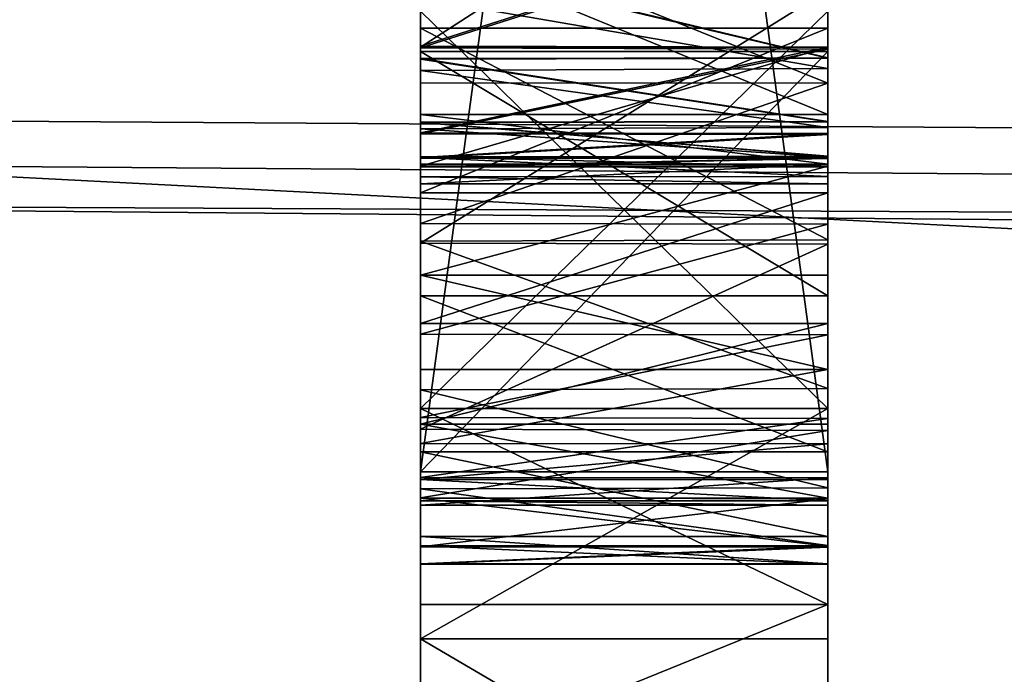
# Model space of a CAD drawing. Header units: millimetres. Extents: x -143 to 143, y -35 to 35.
# Tile 275 of 533: x 114.103 to 114.587, y -14.52 to -14.198. Entities that reach past the tile are written whole.
import ezdxf

# ---------------------------------------------------------------- set-up
doc = ezdxf.new("R2010")
doc.units = ezdxf.units.MM
doc.header["$LTSCALE"] = 65.185185
for name, color, linetype in [('1137', 7, 'CONTINUOUS'), ('1301', 7, 'CONTINUOUS'), ('1323', 7, 'CONTINUOUS'), ('526', 7, 'CONTINUOUS'), ('732', 7, 'CONTINUOUS'), ('737', 7, 'CONTINUOUS'), ('738', 7, 'CONTINUOUS'), ('739', 7, 'CONTINUOUS'), ('740', 7, 'CONTINUOUS'), ('743', 7, 'CONTINUOUS'), ('744', 7, 'CONTINUOUS'), ('745', 7, 'CONTINUOUS'), ('746', 7, 'CONTINUOUS'), ('750', 7, 'CONTINUOUS'), ('752', 7, 'CONTINUOUS'), ('753', 7, 'CONTINUOUS'), ('754', 7, 'CONTINUOUS'), ('759', 7, 'CONTINUOUS'), ('760', 7, 'CONTINUOUS'), ('761', 7, 'CONTINUOUS'), ('763', 7, 'CONTINUOUS'), ('764', 7, 'CONTINUOUS'), ('765', 7, 'CONTINUOUS'), ('766', 7, 'CONTINUOUS'), ('767', 7, 'CONTINUOUS'), ('768', 7, 'CONTINUOUS'), ('772', 7, 'CONTINUOUS'), ('776', 7, 'CONTINUOUS'), ('786', 7, 'CONTINUOUS'), ('787', 7, 'CONTINUOUS'), ('789', 7, 'CONTINUOUS'), ('849', 7, 'CONTINUOUS')]:
    doc.layers.add(name, color=color, linetype=linetype)

msp = doc.modelspace()

# ---------------------------------------------------------------- linework, layer by layer
at = {"layer": '1137', "linetype": 'CONTINUOUS'}
for points in [[(139.95, -14.41902, 11.59059), (93.65, -14.11279, 11.96157), (139.95, -13.08147, 13.08147), (139.95, -14.41902, 11.59059)], [(93.65, -15.97219, 9.33483), (93.65, -14.11279, 11.96157), (140.45, -14.52351, 11.45939), (93.65, -15.97219, 9.33483)], [(140.45, -14.52351, 11.45939), (93.65, -14.11279, 11.96157), (140.20009, -14.47142, 11.5251), (140.45, -14.52351, 11.45939)], [(140.20009, -14.47142, 11.5251), (93.65, -14.11279, 11.96157), (139.95, -14.41902, 11.59059), (140.20009, -14.47142, 11.5251)]]:
    msp.add_3dface(points, dxfattribs=at)
at = {"layer": '1301', "linetype": 'CONTINUOUS'}
for points in [[(93.65, -15.61999, -13.27652), (93.65, -13.08439, -15.78127), (140.45, -13.20218, -15.68287), (93.65, -15.61999, -13.27652)], [(140.45, -15.72071, -13.15709), (93.65, -15.61999, -13.27652), (140.45, -13.20218, -15.68287), (140.45, -15.72071, -13.15709)]]:
    msp.add_3dface(points, dxfattribs=at)
at = {"layer": '1323', "linetype": 'CONTINUOUS'}
for points in [[(140.45, -15.6449, 13.24716), (140.45, -13.1119, 15.75843), (93.65, -13.2127, 15.67401), (140.45, -15.6449, 13.24716)], [(93.65, -15.72777, 13.14866), (140.45, -15.6449, 13.24716), (93.65, -13.2127, 15.67401), (93.65, -15.72777, 13.14866)]]:
    msp.add_3dface(points, dxfattribs=at)
at = {"layer": '526', "linetype": 'CONTINUOUS'}
for points in [[(114.3, -14.19394, -2.06943), (114.3, -12.93986, -2.67809), (114.3, -14.42039, -1.72682), (114.3, -14.19394, -2.06943)], [(114.3, -12.93986, -2.67809), (114.3, -12.93986, -1.72682), (114.3, -14.42039, -1.72682), (114.3, -12.93986, -2.67809)], [(114.3, -14.42039, -1.49755), (114.3, -12.93986, -1.49755), (114.3, -14.42039, -1.09836), (114.3, -14.42039, -1.49755)], [(114.3, -12.93986, -1.49755), (114.3, -12.93986, -1.09836), (114.3, -14.42039, -1.09836), (114.3, -12.93986, -1.49755)], [(114.3, -14.93724, -8.62792), (114.3, -13.21205, -11.09073), (114.3, -14.85777, -2.81926), (114.3, -14.93724, -8.62792)], [(114.3, -14.85777, -2.81926), (114.3, -13.21205, -11.09073), (114.3, -14.71319, -2.88284), (114.3, -14.85777, -2.81926)], [(114.3, -14.71319, -2.88284), (114.3, -13.21205, -11.09073), (114.3, -14.61732, -2.90098), (114.3, -14.71319, -2.88284)], [(114.3, -14.61732, -2.90098), (114.3, -13.21205, -11.09073), (114.3, -14.50254, -2.9074), (114.3, -14.61732, -2.90098)], [(114.3, -14.50254, -2.9074), (114.3, -13.21205, -11.09073), (114.3, -14.38928, -3.28111), (114.3, -14.50254, -2.9074)], [(114.3, -14.38928, -3.28111), (114.3, -13.21205, -11.09073), (114.3, -14.19394, -3.28111), (114.3, -14.38928, -3.28111)], [(114.3, -14.93971, 8.62365), (114.3, -13.4663, 7.15691), (114.3, -13.21509, 11.08711), (114.3, -14.93971, 8.62365)], [(114.3, -13.56686, 6.868), (114.3, -13.4663, 7.15691), (114.3, -14.93971, 8.62365), (114.3, -13.56686, 6.868)], [(114.3, -13.57536, 6.56216), (114.3, -13.56686, 6.868), (114.3, -14.93971, 8.62365), (114.3, -13.57536, 6.56216)], [(114.3, -13.57536, 6.56216), (114.3, -14.93971, 8.62365), (114.3, -13.925, 3.19333), (114.3, -13.57536, 6.56216)], [(114.3, -13.925, 3.19333), (114.3, -14.93971, 8.62365), (114.3, -14.0825, 3.174), (114.3, -13.925, 3.19333)], [(114.3, -14.0825, 3.174), (114.3, -14.93971, 8.62365), (114.3, -14.21175, 3.10299), (114.3, -14.0825, 3.174)], [(114.3, -14.21126, 0.98897), (114.3, -14.16898, 0.4319), (114.3, -14.14675, 1.04882), (114.3, -14.21126, 0.98897)], [(114.3, -14.2121, -0.10864), (114.3, -14.16938, -0.66521), (114.3, -14.1476, -0.04924), (114.3, -14.2121, -0.10864)], [(114.3, -14.22919, 1.78571), (114.3, -14.18319, 1.30014), (114.3, -14.14864, 1.70994), (114.3, -14.22919, 1.78571)], [(114.3, -14.24482, 2.2109), (114.3, -14.16268, 2.02691), (114.3, -14.22316, 2.79803), (114.3, -14.24482, 2.2109)], [(114.3, -14.22316, 2.79803), (114.3, -14.16268, 2.02691), (114.3, -14.18764, 2.86186), (114.3, -14.22316, 2.79803)], [(114.3, -14.21729, 0.52527), (114.3, -14.16898, 0.4319), (114.3, -14.21126, 0.98897), (114.3, -14.21729, 0.52527)], [(114.3, -14.21756, -0.57097), (114.3, -14.16938, -0.66521), (114.3, -14.2121, -0.10864), (114.3, -14.21756, -0.57097)], [(114.3, -14.30797, 1.22639), (114.3, -14.18319, 1.30014), (114.3, -14.29841, 1.8716), (114.3, -14.30797, 1.22639)], [(114.3, -14.29841, 1.8716), (114.3, -14.18319, 1.30014), (114.3, -14.22919, 1.78571), (114.3, -14.29841, 1.8716)], [(114.3, -14.38928, -2.06943), (114.3, -14.19394, -2.06943), (114.3, -14.42039, -1.72682), (114.3, -14.38928, -2.06943)], [(114.3, -14.20243, 0.18117), (114.3, -14.30698, 0.31512), (114.3, -14.2833, 0.13207), (114.3, -14.20243, 0.18117)], [(114.3, -14.25387, 0.90102), (114.3, -14.21729, 0.52527), (114.3, -14.21126, 0.98897), (114.3, -14.25387, 0.90102)], [(114.3, -14.21175, 3.10299), (114.3, -14.93971, 8.62365), (114.3, -14.27015, 3.04339), (114.3, -14.21175, 3.10299)], [(114.3, -14.25434, -0.19551), (114.3, -14.21756, -0.57097), (114.3, -14.2121, -0.10864), (114.3, -14.25434, -0.19551)], [(114.3, -14.21376, -0.87755), (114.3, -14.33397, -0.71817), (114.3, -14.42039, -0.87755), (114.3, -14.21376, -0.87755)], [(114.3, -14.24858, 0.61374), (114.3, -14.21729, 0.52527), (114.3, -14.25387, 0.90102), (114.3, -14.24858, 0.61374)], [(114.3, -14.24877, -0.48124), (114.3, -14.21756, -0.57097), (114.3, -14.25434, -0.19551), (114.3, -14.24877, -0.48124)], [(114.3, -14.25176, 2.71555), (114.3, -14.24482, 2.2109), (114.3, -14.22316, 2.79803), (114.3, -14.25176, 2.71555)], [(114.3, -14.26916, 2.33223), (114.3, -14.24482, 2.2109), (114.3, -14.26598, 2.64944), (114.3, -14.26916, 2.33223)], [(114.3, -14.26598, 2.64944), (114.3, -14.24482, 2.2109), (114.3, -14.25176, 2.71555), (114.3, -14.26598, 2.64944)], [(114.3, -14.26551, 0.69741), (114.3, -14.24858, 0.61374), (114.3, -14.25387, 0.90102), (114.3, -14.26551, 0.69741)], [(114.3, -14.26551, -0.39684), (114.3, -14.24877, -0.48124), (114.3, -14.25434, -0.19551), (114.3, -14.26551, -0.39684)], [(114.3, -14.26599, 0.84286), (114.3, -14.26551, 0.69741), (114.3, -14.25387, 0.90102), (114.3, -14.26599, 0.84286)], [(114.3, -14.2662, -0.25263), (114.3, -14.26551, -0.39684), (114.3, -14.25434, -0.19551), (114.3, -14.2662, -0.25263)], [(114.3, -14.27042, -0.31989), (114.3, -14.26551, -0.39684), (114.3, -14.2662, -0.25263), (114.3, -14.27042, -0.31989)], [(114.3, -14.27042, 0.77466), (114.3, -14.26551, 0.69741), (114.3, -14.26599, 0.84286), (114.3, -14.27042, 0.77466)], [(114.3, -14.27542, 2.57395), (114.3, -14.26916, 2.33223), (114.3, -14.26598, 2.64944), (114.3, -14.27542, 2.57395)], [(114.3, -14.27885, 2.48845), (114.3, -14.26916, 2.33223), (114.3, -14.27542, 2.57395), (114.3, -14.27885, 2.48845)], [(114.3, -14.27015, 3.04339), (114.3, -14.93971, 8.62365), (114.3, -14.32374, 2.96315), (114.3, -14.27015, 3.04339)], [(114.3, -14.2833, 0.13207), (114.3, -14.30698, 0.31512), (114.3, -14.34748, 0.07691), (114.3, -14.2833, 0.13207)], [(114.3, -14.35278, 1.96811), (114.3, -14.30797, 1.22639), (114.3, -14.29841, 1.8716), (114.3, -14.35278, 1.96811)], [(114.3, -14.30698, 0.31512), (114.3, -14.38008, 0.43202), (114.3, -14.34748, 0.07691), (114.3, -14.30698, 0.31512)], [(114.3, -14.39948, 1.10417), (114.3, -14.30797, 1.22639), (114.3, -14.39375, 2.07778), (114.3, -14.39948, 1.10417)], [(114.3, -14.39375, 2.07778), (114.3, -14.30797, 1.22639), (114.3, -14.35278, 1.96811), (114.3, -14.39375, 2.07778)], [(114.3, -14.32374, 2.96315), (114.3, -14.93971, 8.62365), (114.3, -14.37009, 2.85914), (114.3, -14.32374, 2.96315)], [(114.3, -14.33397, -0.71817), (114.3, -14.4105, -0.57286), (114.3, -14.42039, -0.87755), (114.3, -14.33397, -0.71817)], [(114.3, -14.34748, 0.07691), (114.3, -14.38008, 0.43202), (114.3, -14.39701, 0.01127), (114.3, -14.34748, 0.07691)], [(114.3, -14.37009, 2.85914), (114.3, -14.93971, 8.62365), (114.3, -14.40655, 2.72901), (114.3, -14.37009, 2.85914)], [(114.3, -14.38008, 0.43202), (114.3, -14.42882, 0.54327), (114.3, -14.39701, 0.01127), (114.3, -14.38008, 0.43202)], [(114.3, -14.38928, -2.67809), (114.3, -14.38928, -2.06943), (114.3, -14.42039, -1.72682), (114.3, -14.38928, -2.67809)], [(114.3, -14.48553, -2.67809), (114.3, -14.38928, -2.67809), (114.3, -14.42039, -1.72682), (114.3, -14.48553, -2.67809)], [(114.3, -14.38928, -2.9074), (114.3, -14.50254, -2.9074), (114.3, -14.38928, -3.28111), (114.3, -14.38928, -2.9074)], [(114.3, -14.42316, 2.214), (114.3, -14.39948, 1.10417), (114.3, -14.39375, 2.07778), (114.3, -14.42316, 2.214)], [(114.3, -14.39701, 0.01127), (114.3, -14.42882, 0.54327), (114.3, -14.43328, -0.06758), (114.3, -14.39701, 0.01127)], [(114.3, -14.43322, 1.01914), (114.3, -14.39948, 1.10417), (114.3, -14.42316, 2.214), (114.3, -14.43322, 1.01914)], [(114.3, -14.40655, 2.72901), (114.3, -14.93971, 8.62365), (114.3, -14.4242, 2.62368), (114.3, -14.40655, 2.72901)], [(114.3, -14.4105, -0.57286), (114.3, -14.45224, -0.43311), (114.3, -14.42039, -0.87755), (114.3, -14.4105, -0.57286)], [(114.3, -14.48553, -2.67809), (114.3, -14.42039, -1.72682), (114.3, -14.46569, -0.28872), (114.3, -14.48553, -2.67809)], [(114.3, -14.42039, -1.72682), (114.3, -14.42039, -1.49755), (114.3, -14.45224, -0.43311), (114.3, -14.42039, -1.72682)], [(114.3, -14.45224, -0.43311), (114.3, -14.42039, -1.49755), (114.3, -14.42039, -1.09836), (114.3, -14.45224, -0.43311)], [(114.3, -14.46569, -0.28872), (114.3, -14.42039, -1.72682), (114.3, -14.45224, -0.43311), (114.3, -14.46569, -0.28872)], [(114.3, -14.42039, -0.87755), (114.3, -14.45224, -0.43311), (114.3, -14.42039, -1.09836), (114.3, -14.42039, -0.87755)], [(114.3, -14.43671, 2.38358), (114.3, -14.43322, 1.01914), (114.3, -14.42316, 2.214), (114.3, -14.43671, 2.38358)], [(114.3, -14.4242, 2.62368), (114.3, -14.93971, 8.62365), (114.3, -14.4347, 2.50555), (114.3, -14.4242, 2.62368)], [(114.3, -14.42882, 0.54327), (114.3, -14.45679, 0.65844), (114.3, -14.43328, -0.06758), (114.3, -14.42882, 0.54327)], [(114.3, -14.45725, 0.90885), (114.3, -14.43322, 1.01914), (114.3, -14.43671, 2.38358), (114.3, -14.45725, 0.90885)], [(114.3, -14.43328, -0.06758), (114.3, -14.45679, 0.65844), (114.3, -14.45695, -0.16532), (114.3, -14.43328, -0.06758)], [(114.3, -14.4347, 2.50555), (114.3, -14.93971, 8.62365), (114.3, -14.43671, 2.38358), (114.3, -14.4347, 2.50555)], [(114.3, -14.93971, 8.62365), (114.3, -14.45725, 0.90885), (114.3, -14.43671, 2.38358), (114.3, -14.93971, 8.62365)], [(114.3, -14.45679, 0.65844), (114.3, -14.46573, 0.78209), (114.3, -14.45695, -0.16532), (114.3, -14.45679, 0.65844)], [(114.3, -14.45695, -0.16532), (114.3, -14.46573, 0.78209), (114.3, -14.46569, -0.28872), (114.3, -14.45695, -0.16532)], [(114.3, -14.45725, 0.90885), (114.3, -14.93971, 8.62365), (114.3, -14.46573, 0.78209), (114.3, -14.45725, 0.90885)], [(114.3, -14.46573, 0.78209), (114.3, -14.48553, -2.67809), (114.3, -14.46569, -0.28872), (114.3, -14.46573, 0.78209)], [(114.3, -14.93971, 8.62365), (114.3, -14.48553, -2.67809), (114.3, -14.46573, 0.78209), (114.3, -14.93971, 8.62365)], [(114.3, -14.48553, -2.67809), (114.3, -14.93971, 8.62365), (114.3, -14.56689, -2.67517), (114.3, -14.48553, -2.67809)]]:
    msp.add_3dface(points, dxfattribs=at)
at = {"layer": '732', "linetype": 'CONTINUOUS'}
for points in [[(114.3, -13.21205, -11.09073), (114.3, -14.93724, -8.62792), (113.8, -14.5163, -10.21467), (114.3, -13.21205, -11.09073)], [(114.3, -13.21205, -11.09073), (113.8, -14.5163, -10.21467), (114.05131, -13.38855, -11.26723), (114.3, -13.21205, -11.09073)], [(114.3, -14.93971, 8.62365), (114.3, -13.21509, 11.08711), (113.8, -15.37195, 8.875), (114.3, -14.93971, 8.62365)], [(114.3, -13.21509, 11.08711), (113.8, -13.59736, 11.4094), (113.8, -15.37195, 8.875), (114.3, -13.21509, 11.08711)], [(114.3, -14.93724, -8.62792), (113.8, -15.35416, -8.90574), (113.8, -14.5163, -10.21467), (114.3, -14.93724, -8.62792)]]:
    msp.add_3dface(points, dxfattribs=at)
at = {"layer": '737', "linetype": 'CONTINUOUS'}
for points in [[(114.3, -14.38928, -3.28111), (114.3, -14.19394, -3.28111), (114.5, -14.19394, -3.28117), (114.3, -14.38928, -3.28111)], [(114.3, -14.38928, -3.28111), (114.5, -14.19394, -3.28117), (114.5, -14.38928, -3.28105), (114.3, -14.38928, -3.28111)]]:
    msp.add_3dface(points, dxfattribs=at)
at = {"layer": '738', "linetype": 'CONTINUOUS'}
for points in [[(114.3, -14.38928, -2.9074), (114.3, -14.38928, -3.28111), (114.5, -14.38928, -2.9074), (114.3, -14.38928, -2.9074)], [(114.3, -14.38928, -3.28111), (114.5, -14.38928, -3.28105), (114.5, -14.38928, -2.9074), (114.3, -14.38928, -3.28111)]]:
    msp.add_3dface(points, dxfattribs=at)
at = {"layer": '739', "linetype": 'CONTINUOUS'}
for points in [[(114.3, -14.50254, -2.9074), (114.3, -14.38928, -2.9074), (114.5, -14.38928, -2.9074), (114.3, -14.50254, -2.9074)], [(114.3, -14.50254, -2.9074), (114.5, -14.38928, -2.9074), (114.5, -14.50254, -2.9074), (114.3, -14.50254, -2.9074)]]:
    msp.add_3dface(points, dxfattribs=at)
at = {"layer": '740', "linetype": 'CONTINUOUS'}
for points in [[(114.3, -14.61732, -2.90098), (114.3, -14.50254, -2.9074), (114.5, -14.61999, -2.90065), (114.3, -14.61732, -2.90098)], [(114.3, -14.50254, -2.9074), (114.5, -14.50254, -2.9074), (114.5, -14.61999, -2.90065), (114.3, -14.50254, -2.9074)]]:
    msp.add_3dface(points, dxfattribs=at)
at = {"layer": '743', "linetype": 'CONTINUOUS'}
for points in [[(114.3, -14.48553, -2.67809), (114.3, -14.56689, -2.67517), (114.5, -14.48553, -2.67809), (114.3, -14.48553, -2.67809)], [(114.5, -14.48553, -2.67809), (114.3, -14.56689, -2.67517), (114.5, -14.56688, -2.67517), (114.5, -14.48553, -2.67809)]]:
    msp.add_3dface(points, dxfattribs=at)
at = {"layer": '744', "linetype": 'CONTINUOUS'}
for points in [[(114.3, -14.38928, -2.67809), (114.3, -14.48553, -2.67809), (114.5, -14.48553, -2.67809), (114.3, -14.38928, -2.67809)], [(114.3, -14.38928, -2.67809), (114.5, -14.48553, -2.67809), (114.5, -14.38928, -2.67809), (114.3, -14.38928, -2.67809)]]:
    msp.add_3dface(points, dxfattribs=at)
at = {"layer": '745', "linetype": 'CONTINUOUS'}
for points in [[(114.3, -14.38928, -2.06943), (114.3, -14.38928, -2.67809), (114.5, -14.38928, -2.06943), (114.3, -14.38928, -2.06943)], [(114.3, -14.38928, -2.67809), (114.5, -14.38928, -2.67809), (114.5, -14.38928, -2.06943), (114.3, -14.38928, -2.67809)]]:
    msp.add_3dface(points, dxfattribs=at)
at = {"layer": '746', "linetype": 'CONTINUOUS'}
for points in [[(114.3, -14.19394, -2.06943), (114.3, -14.38928, -2.06943), (114.5, -14.38928, -2.06943), (114.3, -14.19394, -2.06943)], [(114.3, -14.19394, -2.06943), (114.5, -14.38928, -2.06943), (114.5, -14.19394, -2.06943), (114.3, -14.19394, -2.06943)]]:
    msp.add_3dface(points, dxfattribs=at)
at = {"layer": '750', "linetype": 'CONTINUOUS'}
for points in [[(114.5, -14.19394, -3.28117), (114.5, -14.19394, -2.9074), (114.5, -14.38928, -2.06943), (114.5, -14.19394, -3.28117)], [(114.5, -14.38928, -2.06943), (114.5, -14.19394, -2.9074), (114.5, -14.19394, -2.67809), (114.5, -14.38928, -2.06943)], [(114.5, -14.38928, -3.28105), (114.5, -14.19394, -3.28117), (114.5, -14.38928, -2.9074), (114.5, -14.38928, -3.28105)], [(114.5, -14.38928, -2.9074), (114.5, -14.19394, -3.28117), (114.5, -14.38928, -2.67809), (114.5, -14.38928, -2.9074)], [(114.5, -14.38928, -2.67809), (114.5, -14.19394, -3.28117), (114.5, -14.38928, -2.06943), (114.5, -14.38928, -2.67809)], [(114.5, -14.19394, -2.06943), (114.5, -14.38928, -2.06943), (114.5, -14.19394, -2.67809), (114.5, -14.19394, -2.06943)], [(114.5, -14.50254, -2.9074), (114.5, -14.38928, -2.9074), (114.5, -14.48553, -2.67809), (114.5, -14.50254, -2.9074)], [(114.5, -14.48553, -2.67809), (114.5, -14.38928, -2.9074), (114.5, -14.38928, -2.67809), (114.5, -14.48553, -2.67809)], [(114.5, -14.50254, -2.9074), (114.5, -14.48553, -2.67809), (114.5, -14.56688, -2.67517), (114.5, -14.50254, -2.9074)], [(114.5, -14.61999, -2.90065), (114.5, -14.50254, -2.9074), (114.5, -14.56688, -2.67517), (114.5, -14.61999, -2.90065)]]:
    msp.add_3dface(points, dxfattribs=at)
at = {"layer": '752', "linetype": 'CONTINUOUS'}
for points in [[(114.5, -14.42039, -1.49755), (114.5, -14.42039, -1.72682), (114.5, -12.93986, -1.72682), (114.5, -14.42039, -1.49755)], [(114.5, -12.93986, -1.49755), (114.5, -14.42039, -1.49755), (114.5, -12.93986, -1.72682), (114.5, -12.93986, -1.49755)]]:
    msp.add_3dface(points, dxfattribs=at)
at = {"layer": '753', "linetype": 'CONTINUOUS'}
for points in [[(114.5, -14.21376, -0.87755), (114.5, -14.42039, -1.09836), (114.5, -12.93986, -0.8691), (114.5, -14.21376, -0.87755)], [(114.5, -12.93986, -0.8691), (114.5, -14.42039, -1.09836), (114.5, -12.93986, -1.09836), (114.5, -12.93986, -0.8691)], [(114.5, -14.00991, -0.8691), (114.5, -14.21376, -0.87755), (114.5, -12.93986, -0.8691), (114.5, -14.00991, -0.8691)], [(114.5, -14.34748, 0.07691), (114.5, -14.39701, 0.01127), (114.5, -12.93986, 0.22929), (114.5, -14.34748, 0.07691)], [(114.5, -12.93986, 0.22929), (114.5, -14.39701, 0.01127), (114.5, -13.925), (114.5, -12.93986, 0.22929)], [(114.5, -14.28331, 0.13207), (114.5, -14.34748, 0.07691), (114.5, -12.93986, 0.22929), (114.5, -14.28331, 0.13207)], [(114.5, -14.20243, 0.18117), (114.5, -14.28331, 0.13207), (114.5, -12.93986, 0.22929), (114.5, -14.20243, 0.18117)], [(114.5, -14.00991, 0.22929), (114.5, -14.20243, 0.18117), (114.5, -12.93986, 0.22929), (114.5, -14.00991, 0.22929)], [(114.5, -14.30849, 1.22592), (114.5, -14.40005, 1.10302), (114.5, -12.93986, 1.3277), (114.5, -14.30849, 1.22592)], [(114.5, -12.93986, 1.3277), (114.5, -14.40005, 1.10302), (114.5, -13.925, 1.09839), (114.5, -12.93986, 1.3277)], [(114.5, -14.18351, 1.30003), (114.5, -14.30849, 1.22592), (114.5, -12.93986, 1.3277), (114.5, -14.18351, 1.30003)], [(114.5, -13.925), (114.5, -14.39701, 0.01127), (114.5, -13.99457, -0.00247), (114.5, -13.925)], [(114.5, -13.925, 1.09839), (114.5, -14.40005, 1.10302), (114.5, -13.99436, 1.0959), (114.5, -13.925, 1.09839)], [(114.5, -13.99436, 1.0959), (114.5, -14.40005, 1.10302), (114.5, -14.05401, 1.08652), (114.5, -13.99436, 1.0959)], [(114.5, -14.39701, 0.01127), (114.5, -14.43328, -0.06758), (114.5, -13.99457, -0.00247), (114.5, -14.39701, 0.01127)], [(114.5, -13.99457, -0.00247), (114.5, -14.43328, -0.06758), (114.5, -14.05449, -0.01177), (114.5, -13.99457, -0.00247)], [(114.5, -14.07311, -0.79875), (114.5, -14.21376, -0.87755), (114.5, -14.00991, -0.8691), (114.5, -14.07311, -0.79875)], [(114.5, -14.07277, 0.29919), (114.5, -14.20243, 0.18117), (114.5, -14.00991, 0.22929), (114.5, -14.07277, 0.29919)], [(114.5, -14.40005, 1.10302), (114.5, -14.43367, 1.01768), (114.5, -14.05401, 1.08652), (114.5, -14.40005, 1.10302)], [(114.5, -14.05401, 1.08652), (114.5, -14.43367, 1.01768), (114.5, -14.1472, 1.04854), (114.5, -14.05401, 1.08652)], [(114.5, -14.05449, -0.01177), (114.5, -14.43328, -0.06758), (114.5, -14.14814, -0.04958), (114.5, -14.05449, -0.01177)], [(114.5, -14.30644, 0.31437), (114.5, -14.20243, 0.18117), (114.5, -14.07277, 0.29919), (114.5, -14.30644, 0.31437)], [(114.5, -14.1255, 0.36644), (114.5, -14.30644, 0.31437), (114.5, -14.07277, 0.29919), (114.5, -14.1255, 0.36644)], [(114.5, -14.12589, -0.73117), (114.5, -14.21376, -0.87755), (114.5, -14.07311, -0.79875), (114.5, -14.12589, -0.73117)], [(114.5, -14.37938, 0.43072), (114.5, -14.30644, 0.31437), (114.5, -14.1255, 0.36644), (114.5, -14.37938, 0.43072)], [(114.5, -14.16864, 0.43132), (114.5, -14.37938, 0.43072), (114.5, -14.1255, 0.36644), (114.5, -14.16864, 0.43132)], [(114.5, -14.33396, -0.71819), (114.5, -14.21376, -0.87755), (114.5, -14.12589, -0.73117), (114.5, -14.33396, -0.71819)], [(114.5, -14.16892, -0.66597), (114.5, -14.33396, -0.71819), (114.5, -14.12589, -0.73117), (114.5, -14.16892, -0.66597)], [(114.5, -14.1472, 1.04854), (114.5, -14.43367, 1.01768), (114.5, -14.21167, 0.98843), (114.5, -14.1472, 1.04854)], [(114.5, -14.14814, -0.04958), (114.5, -14.43328, -0.06758), (114.5, -14.21263, -0.10935), (114.5, -14.14814, -0.04958)], [(114.5, -14.21693, 0.52443), (114.5, -14.37938, 0.43072), (114.5, -14.16864, 0.43132), (114.5, -14.21693, 0.52443)], [(114.5, -14.4105, -0.57287), (114.5, -14.33396, -0.71819), (114.5, -14.16892, -0.66597), (114.5, -14.4105, -0.57287)], [(114.5, -14.21708, -0.57209), (114.5, -14.4105, -0.57287), (114.5, -14.16892, -0.66597), (114.5, -14.21708, -0.57209)], [(114.5, -14.43367, 1.01768), (114.5, -14.45744, 0.90747), (114.5, -14.21167, 0.98843), (114.5, -14.43367, 1.01768)], [(114.5, -14.21167, 0.98843), (114.5, -14.45744, 0.90747), (114.5, -14.25404, 0.90046), (114.5, -14.21167, 0.98843)], [(114.5, -14.43328, -0.06758), (114.5, -14.45695, -0.16531), (114.5, -14.21263, -0.10935), (114.5, -14.43328, -0.06758)], [(114.5, -14.21263, -0.10935), (114.5, -14.45695, -0.16531), (114.5, -14.25457, -0.19633), (114.5, -14.21263, -0.10935)], [(114.5, -14.42039, -0.87755), (114.5, -14.42039, -1.09836), (114.5, -14.21376, -0.87755), (114.5, -14.42039, -0.87755)], [(114.5, -14.42826, 0.54162), (114.5, -14.37938, 0.43072), (114.5, -14.21693, 0.52443), (114.5, -14.42826, 0.54162)], [(114.5, -14.24827, 0.61262), (114.5, -14.42826, 0.54162), (114.5, -14.21693, 0.52443), (114.5, -14.24827, 0.61262)], [(114.5, -14.24836, -0.48276), (114.5, -14.4105, -0.57287), (114.5, -14.21708, -0.57209), (114.5, -14.24836, -0.48276)], [(114.5, -14.45653, 0.6567), (114.5, -14.42826, 0.54162), (114.5, -14.24827, 0.61262), (114.5, -14.45653, 0.6567)], [(114.5, -14.26535, 0.69621), (114.5, -14.45653, 0.6567), (114.5, -14.24827, 0.61262), (114.5, -14.26535, 0.69621)], [(114.5, -14.45224, -0.43311), (114.5, -14.4105, -0.57287), (114.5, -14.24836, -0.48276), (114.5, -14.45224, -0.43311)], [(114.5, -14.2653, -0.39849), (114.5, -14.45224, -0.43311), (114.5, -14.24836, -0.48276), (114.5, -14.2653, -0.39849)], [(114.5, -14.45744, 0.90747), (114.5, -14.46572, 0.78051), (114.5, -14.25404, 0.90046), (114.5, -14.45744, 0.90747)], [(114.5, -14.25404, 0.90046), (114.5, -14.46572, 0.78051), (114.5, -14.26609, 0.84209), (114.5, -14.25404, 0.90046)], [(114.5, -14.45695, -0.16531), (114.5, -14.46569, -0.28872), (114.5, -14.25457, -0.19633), (114.5, -14.45695, -0.16531)], [(114.5, -14.25457, -0.19633), (114.5, -14.46569, -0.28872), (114.5, -14.26635, -0.25374), (114.5, -14.25457, -0.19633)], [(114.5, -14.27042, -0.32137), (114.5, -14.45224, -0.43311), (114.5, -14.2653, -0.39849), (114.5, -14.27042, -0.32137)], [(114.5, -14.27043, 0.7736), (114.5, -14.45653, 0.6567), (114.5, -14.26535, 0.69621), (114.5, -14.27043, 0.7736)], [(114.5, -14.26609, 0.84209), (114.5, -14.46572, 0.78051), (114.5, -14.27043, 0.7736), (114.5, -14.26609, 0.84209)], [(114.5, -14.26635, -0.25374), (114.5, -14.46569, -0.28872), (114.5, -14.27042, -0.32137), (114.5, -14.26635, -0.25374)], [(114.5, -14.46569, -0.28872), (114.5, -14.45224, -0.43311), (114.5, -14.27042, -0.32137), (114.5, -14.46569, -0.28872)], [(114.5, -14.46572, 0.78051), (114.5, -14.45653, 0.6567), (114.5, -14.27043, 0.7736), (114.5, -14.46572, 0.78051)]]:
    msp.add_3dface(points, dxfattribs=at)
at = {"layer": '754', "linetype": 'CONTINUOUS'}
for points in [[(114.5, -12.93986, 2.98952), (114.5, -13.0574, 3.20007), (114.5, -14.27015, 3.04339), (114.5, -12.93986, 2.98952)], [(114.5, -12.98972, 2.97784), (114.5, -12.93986, 2.98952), (114.5, -14.32372, 2.96319), (114.5, -12.98972, 2.97784)], [(114.5, -14.32372, 2.96319), (114.5, -12.93986, 2.98952), (114.5, -14.27015, 3.04339), (114.5, -14.32372, 2.96319)], [(114.5, -13.03608, 2.96897), (114.5, -12.98972, 2.97784), (114.5, -14.32372, 2.96319), (114.5, -13.03608, 2.96897)], [(114.5, -14.00146, 2.96402), (114.5, -13.03608, 2.96897), (114.5, -14.32372, 2.96319), (114.5, -14.00146, 2.96402)], [(114.5, -13.0574, 3.20007), (114.5, -13.16915, 3.19333), (114.5, -14.21176, 3.10298), (114.5, -13.0574, 3.20007)], [(114.5, -14.27015, 3.04339), (114.5, -13.0574, 3.20007), (114.5, -14.21176, 3.10298), (114.5, -14.27015, 3.04339)], [(114.5, -14.21176, 3.10298), (114.5, -13.16915, 3.19333), (114.5, -14.0825, 3.174), (114.5, -14.21176, 3.10298)], [(114.5, -14.05482, 2.95785), (114.5, -14.00146, 2.96402), (114.5, -14.32372, 2.96319), (114.5, -14.05482, 2.95785)], [(114.5, -14.02975, 1.88262), (114.5, -14.16267, 2.02688), (114.5, -14.35312, 1.96886), (114.5, -14.02975, 1.88262)], [(114.5, -14.14864, 1.70994), (114.5, -14.02975, 1.88262), (114.5, -14.2294, 1.78593), (114.5, -14.14864, 1.70994)], [(114.5, -14.2294, 1.78593), (114.5, -14.02975, 1.88262), (114.5, -14.29865, 1.87196), (114.5, -14.2294, 1.78593)], [(114.5, -14.29865, 1.87196), (114.5, -14.02975, 1.88262), (114.5, -14.35312, 1.96886), (114.5, -14.29865, 1.87196)], [(114.5, -14.10249, 2.93981), (114.5, -14.05482, 2.95785), (114.5, -14.37008, 2.85917), (114.5, -14.10249, 2.93981)], [(114.5, -14.37008, 2.85917), (114.5, -14.05482, 2.95785), (114.5, -14.32372, 2.96319), (114.5, -14.37008, 2.85917)], [(114.5, -14.1464, 2.90902), (114.5, -14.10249, 2.93981), (114.5, -14.37008, 2.85917), (114.5, -14.1464, 2.90902)], [(114.5, -14.18657, 2.86338), (114.5, -14.1464, 2.90902), (114.5, -14.37008, 2.85917), (114.5, -14.18657, 2.86338)], [(114.5, -14.16267, 2.02688), (114.5, -14.24481, 2.21088), (114.5, -14.39416, 2.07918), (114.5, -14.16267, 2.02688)], [(114.5, -14.35312, 1.96886), (114.5, -14.16267, 2.02688), (114.5, -14.39416, 2.07918), (114.5, -14.35312, 1.96886)], [(114.5, -14.22222, 2.80014), (114.5, -14.18657, 2.86338), (114.5, -14.37008, 2.85917), (114.5, -14.22222, 2.80014)], [(114.5, -14.25123, 2.71752), (114.5, -14.22222, 2.80014), (114.5, -14.40658, 2.72888), (114.5, -14.25123, 2.71752)], [(114.5, -14.40658, 2.72888), (114.5, -14.22222, 2.80014), (114.5, -14.37008, 2.85917), (114.5, -14.40658, 2.72888)], [(114.5, -14.24481, 2.21088), (114.5, -14.26916, 2.33222), (114.5, -14.42342, 2.21574), (114.5, -14.24481, 2.21088)], [(114.5, -14.39416, 2.07918), (114.5, -14.24481, 2.21088), (114.5, -14.42342, 2.21574), (114.5, -14.39416, 2.07918)], [(114.5, -14.26569, 2.65113), (114.5, -14.25123, 2.71752), (114.5, -14.42419, 2.62377), (114.5, -14.26569, 2.65113)], [(114.5, -14.42419, 2.62377), (114.5, -14.25123, 2.71752), (114.5, -14.40658, 2.72888), (114.5, -14.42419, 2.62377)], [(114.5, -14.27533, 2.57501), (114.5, -14.26569, 2.65113), (114.5, -14.42419, 2.62377), (114.5, -14.27533, 2.57501)], [(114.5, -14.26916, 2.33222), (114.5, -14.27885, 2.48845), (114.5, -14.43673, 2.38492), (114.5, -14.26916, 2.33222)], [(114.5, -14.42342, 2.21574), (114.5, -14.26916, 2.33222), (114.5, -14.43673, 2.38492), (114.5, -14.42342, 2.21574)], [(114.5, -14.27885, 2.48845), (114.5, -14.27533, 2.57501), (114.5, -14.43467, 2.50625), (114.5, -14.27885, 2.48845)], [(114.5, -14.43467, 2.50625), (114.5, -14.27533, 2.57501), (114.5, -14.42419, 2.62377), (114.5, -14.43467, 2.50625)], [(114.5, -14.43673, 2.38492), (114.5, -14.27885, 2.48845), (114.5, -14.43467, 2.50625), (114.5, -14.43673, 2.38492)]]:
    msp.add_3dface(points, dxfattribs=at)
at = {"layer": '759', "linetype": 'CONTINUOUS'}
for points in [[(114.3, -14.42039, -1.72682), (114.3, -12.93986, -1.72682), (114.5, -14.42039, -1.72682), (114.3, -14.42039, -1.72682)], [(114.5, -14.42039, -1.72682), (114.3, -12.93986, -1.72682), (114.5, -12.93986, -1.72682), (114.5, -14.42039, -1.72682)]]:
    msp.add_3dface(points, dxfattribs=at)
at = {"layer": '760', "linetype": 'CONTINUOUS'}
for points in [[(114.3, -14.42039, -1.49755), (114.3, -14.42039, -1.72682), (114.5, -14.42039, -1.49755), (114.3, -14.42039, -1.49755)], [(114.3, -14.42039, -1.72682), (114.5, -14.42039, -1.72682), (114.5, -14.42039, -1.49755), (114.3, -14.42039, -1.72682)]]:
    msp.add_3dface(points, dxfattribs=at)
at = {"layer": '761', "linetype": 'CONTINUOUS'}
for points in [[(114.3, -12.93986, -1.49755), (114.3, -14.42039, -1.49755), (114.5, -12.93986, -1.49755), (114.3, -12.93986, -1.49755)], [(114.3, -14.42039, -1.49755), (114.5, -14.42039, -1.49755), (114.5, -12.93986, -1.49755), (114.3, -14.42039, -1.49755)]]:
    msp.add_3dface(points, dxfattribs=at)
at = {"layer": '763', "linetype": 'CONTINUOUS'}
for points in [[(114.3, -14.42039, -1.09836), (114.3, -12.93986, -1.09836), (114.5, -14.42039, -1.09836), (114.3, -14.42039, -1.09836)], [(114.5, -14.42039, -1.09836), (114.3, -12.93986, -1.09836), (114.5, -12.93986, -1.09836), (114.5, -14.42039, -1.09836)]]:
    msp.add_3dface(points, dxfattribs=at)
at = {"layer": '764', "linetype": 'CONTINUOUS'}
for points in [[(114.3, -14.42039, -0.87755), (114.3, -14.42039, -1.09836), (114.5, -14.42039, -0.87755), (114.3, -14.42039, -0.87755)], [(114.3, -14.42039, -1.09836), (114.5, -14.42039, -1.09836), (114.5, -14.42039, -0.87755), (114.3, -14.42039, -1.09836)]]:
    msp.add_3dface(points, dxfattribs=at)
at = {"layer": '765', "linetype": 'CONTINUOUS'}
for points in [[(114.3, -14.21376, -0.87755), (114.3, -14.42039, -0.87755), (114.5, -14.21376, -0.87755), (114.3, -14.21376, -0.87755)], [(114.3, -14.42039, -0.87755), (114.5, -14.42039, -0.87755), (114.5, -14.21376, -0.87755), (114.3, -14.42039, -0.87755)]]:
    msp.add_3dface(points, dxfattribs=at)
at = {"layer": '766', "linetype": 'CONTINUOUS'}
for points in [[(114.3, -14.33397, -0.71817), (114.3, -14.21376, -0.87755), (114.5, -14.33396, -0.71819), (114.3, -14.33397, -0.71817)], [(114.3, -14.21376, -0.87755), (114.5, -14.21376, -0.87755), (114.5, -14.33396, -0.71819), (114.3, -14.21376, -0.87755)], [(114.3, -14.33397, -0.71817), (114.5, -14.33396, -0.71819), (114.5, -14.4105, -0.57287), (114.3, -14.33397, -0.71817)], [(114.3, -14.4105, -0.57286), (114.3, -14.33397, -0.71817), (114.5, -14.4105, -0.57287), (114.3, -14.4105, -0.57286)], [(114.3, -14.45224, -0.43311), (114.3, -14.4105, -0.57286), (114.5, -14.45224, -0.43311), (114.3, -14.45224, -0.43311)], [(114.3, -14.4105, -0.57286), (114.5, -14.4105, -0.57287), (114.5, -14.45224, -0.43311), (114.3, -14.4105, -0.57286)], [(114.3, -14.46569, -0.28872), (114.3, -14.45224, -0.43311), (114.5, -14.46569, -0.28872), (114.3, -14.46569, -0.28872)], [(114.3, -14.45224, -0.43311), (114.5, -14.45224, -0.43311), (114.5, -14.46569, -0.28872), (114.3, -14.45224, -0.43311)]]:
    msp.add_3dface(points, dxfattribs=at)
at = {"layer": '767', "linetype": 'CONTINUOUS'}
for points in [[(114.3, -14.20243, 0.18117), (114.3, -14.2833, 0.13207), (114.5, -14.20243, 0.18117), (114.3, -14.20243, 0.18117)], [(114.3, -14.2833, 0.13207), (114.5, -14.28331, 0.13207), (114.5, -14.20243, 0.18117), (114.3, -14.2833, 0.13207)], [(114.3, -14.2833, 0.13207), (114.3, -14.34748, 0.07691), (114.5, -14.28331, 0.13207), (114.3, -14.2833, 0.13207)], [(114.3, -14.34748, 0.07691), (114.5, -14.34748, 0.07691), (114.5, -14.28331, 0.13207), (114.3, -14.34748, 0.07691)], [(114.3, -14.34748, 0.07691), (114.3, -14.39701, 0.01127), (114.5, -14.34748, 0.07691), (114.3, -14.34748, 0.07691)], [(114.3, -14.39701, 0.01127), (114.5, -14.39701, 0.01127), (114.5, -14.34748, 0.07691), (114.3, -14.39701, 0.01127)], [(114.3, -14.39701, 0.01127), (114.3, -14.43328, -0.06758), (114.5, -14.43328, -0.06758), (114.3, -14.39701, 0.01127)], [(114.3, -14.39701, 0.01127), (114.5, -14.43328, -0.06758), (114.5, -14.39701, 0.01127), (114.3, -14.39701, 0.01127)], [(114.3, -14.43328, -0.06758), (114.3, -14.45695, -0.16532), (114.5, -14.45695, -0.16531), (114.3, -14.43328, -0.06758)], [(114.3, -14.43328, -0.06758), (114.5, -14.45695, -0.16531), (114.5, -14.43328, -0.06758), (114.3, -14.43328, -0.06758)], [(114.3, -14.45695, -0.16532), (114.3, -14.46569, -0.28872), (114.5, -14.45695, -0.16531), (114.3, -14.45695, -0.16532)], [(114.3, -14.46569, -0.28872), (114.5, -14.46569, -0.28872), (114.5, -14.45695, -0.16531), (114.3, -14.46569, -0.28872)]]:
    msp.add_3dface(points, dxfattribs=at)
at = {"layer": '768', "linetype": 'CONTINUOUS'}
for points in [[(114.3, -14.18319, 1.30014), (114.3, -14.30797, 1.22639), (114.5, -14.18351, 1.30003), (114.3, -14.18319, 1.30014)], [(114.3, -14.30797, 1.22639), (114.5, -14.30849, 1.22592), (114.5, -14.18351, 1.30003), (114.3, -14.30797, 1.22639)], [(114.3, -14.30698, 0.31512), (114.3, -14.20243, 0.18117), (114.5, -14.30644, 0.31437), (114.3, -14.30698, 0.31512)], [(114.3, -14.20243, 0.18117), (114.5, -14.20243, 0.18117), (114.5, -14.30644, 0.31437), (114.3, -14.20243, 0.18117)], [(114.3, -14.30698, 0.31512), (114.5, -14.30644, 0.31437), (114.5, -14.37938, 0.43072), (114.3, -14.30698, 0.31512)], [(114.3, -14.38008, 0.43202), (114.3, -14.30698, 0.31512), (114.5, -14.37938, 0.43072), (114.3, -14.38008, 0.43202)], [(114.3, -14.30797, 1.22639), (114.3, -14.39948, 1.10417), (114.5, -14.30849, 1.22592), (114.3, -14.30797, 1.22639)], [(114.3, -14.39948, 1.10417), (114.5, -14.40005, 1.10302), (114.5, -14.30849, 1.22592), (114.3, -14.39948, 1.10417)], [(114.3, -14.38008, 0.43202), (114.5, -14.37938, 0.43072), (114.5, -14.42826, 0.54162), (114.3, -14.38008, 0.43202)], [(114.3, -14.42882, 0.54327), (114.3, -14.38008, 0.43202), (114.5, -14.42826, 0.54162), (114.3, -14.42882, 0.54327)], [(114.3, -14.39948, 1.10417), (114.3, -14.43322, 1.01914), (114.5, -14.40005, 1.10302), (114.3, -14.39948, 1.10417)], [(114.3, -14.43322, 1.01914), (114.5, -14.43367, 1.01768), (114.5, -14.40005, 1.10302), (114.3, -14.43322, 1.01914)], [(114.3, -14.42882, 0.54327), (114.5, -14.42826, 0.54162), (114.5, -14.45653, 0.6567), (114.3, -14.42882, 0.54327)], [(114.3, -14.45679, 0.65844), (114.3, -14.42882, 0.54327), (114.5, -14.45653, 0.6567), (114.3, -14.45679, 0.65844)], [(114.3, -14.43322, 1.01914), (114.3, -14.45725, 0.90885), (114.5, -14.43367, 1.01768), (114.3, -14.43322, 1.01914)], [(114.3, -14.45725, 0.90885), (114.5, -14.45744, 0.90747), (114.5, -14.43367, 1.01768), (114.3, -14.45725, 0.90885)], [(114.3, -14.45679, 0.65844), (114.5, -14.45653, 0.6567), (114.5, -14.46572, 0.78051), (114.3, -14.45679, 0.65844)], [(114.3, -14.46573, 0.78209), (114.3, -14.45679, 0.65844), (114.5, -14.46572, 0.78051), (114.3, -14.46573, 0.78209)], [(114.3, -14.45725, 0.90885), (114.3, -14.46573, 0.78209), (114.5, -14.45744, 0.90747), (114.3, -14.45725, 0.90885)], [(114.3, -14.46573, 0.78209), (114.5, -14.46572, 0.78051), (114.5, -14.45744, 0.90747), (114.3, -14.46573, 0.78209)]]:
    msp.add_3dface(points, dxfattribs=at)
at = {"layer": '772', "linetype": 'CONTINUOUS'}
for points in [[(114.3, -14.21126, 0.98897), (114.3, -14.14675, 1.04882), (114.5, -14.1472, 1.04854), (114.3, -14.21126, 0.98897)], [(114.3, -14.21126, 0.98897), (114.5, -14.1472, 1.04854), (114.5, -14.21167, 0.98843), (114.3, -14.21126, 0.98897)], [(114.3, -14.16898, 0.4319), (114.5, -14.21693, 0.52443), (114.5, -14.16864, 0.43132), (114.3, -14.16898, 0.4319)], [(114.3, -14.16898, 0.4319), (114.3, -14.21729, 0.52527), (114.5, -14.21693, 0.52443), (114.3, -14.16898, 0.4319)], [(114.3, -14.25387, 0.90102), (114.3, -14.21126, 0.98897), (114.5, -14.21167, 0.98843), (114.3, -14.25387, 0.90102)], [(114.3, -14.25387, 0.90102), (114.5, -14.21167, 0.98843), (114.5, -14.25404, 0.90046), (114.3, -14.25387, 0.90102)], [(114.3, -14.21729, 0.52527), (114.5, -14.24827, 0.61262), (114.5, -14.21693, 0.52443), (114.3, -14.21729, 0.52527)], [(114.3, -14.21729, 0.52527), (114.3, -14.24858, 0.61374), (114.5, -14.24827, 0.61262), (114.3, -14.21729, 0.52527)], [(114.3, -14.24858, 0.61374), (114.5, -14.26535, 0.69621), (114.5, -14.24827, 0.61262), (114.3, -14.24858, 0.61374)], [(114.3, -14.24858, 0.61374), (114.3, -14.26551, 0.69741), (114.5, -14.26535, 0.69621), (114.3, -14.24858, 0.61374)], [(114.3, -14.26599, 0.84286), (114.3, -14.25387, 0.90102), (114.5, -14.25404, 0.90046), (114.3, -14.26599, 0.84286)], [(114.3, -14.26599, 0.84286), (114.5, -14.25404, 0.90046), (114.5, -14.26609, 0.84209), (114.3, -14.26599, 0.84286)], [(114.3, -14.26551, 0.69741), (114.5, -14.27043, 0.7736), (114.5, -14.26535, 0.69621), (114.3, -14.26551, 0.69741)], [(114.3, -14.26551, 0.69741), (114.3, -14.27042, 0.77466), (114.5, -14.27043, 0.7736), (114.3, -14.26551, 0.69741)], [(114.3, -14.27042, 0.77466), (114.3, -14.26599, 0.84286), (114.5, -14.26609, 0.84209), (114.3, -14.27042, 0.77466)], [(114.3, -14.27042, 0.77466), (114.5, -14.26609, 0.84209), (114.5, -14.27043, 0.7736), (114.3, -14.27042, 0.77466)]]:
    msp.add_3dface(points, dxfattribs=at)
at = {"layer": '776', "linetype": 'CONTINUOUS'}
for points in [[(114.3, -14.2121, -0.10864), (114.3, -14.1476, -0.04924), (114.5, -14.14814, -0.04958), (114.3, -14.2121, -0.10864)], [(114.3, -14.2121, -0.10864), (114.5, -14.14814, -0.04958), (114.5, -14.21263, -0.10935), (114.3, -14.2121, -0.10864)], [(114.3, -14.16938, -0.66521), (114.5, -14.21708, -0.57209), (114.5, -14.16892, -0.66597), (114.3, -14.16938, -0.66521)], [(114.3, -14.16938, -0.66521), (114.3, -14.21756, -0.57097), (114.5, -14.21708, -0.57209), (114.3, -14.16938, -0.66521)], [(114.3, -14.25434, -0.19551), (114.3, -14.2121, -0.10864), (114.5, -14.21263, -0.10935), (114.3, -14.25434, -0.19551)], [(114.3, -14.25434, -0.19551), (114.5, -14.21263, -0.10935), (114.5, -14.25457, -0.19633), (114.3, -14.25434, -0.19551)], [(114.3, -14.21756, -0.57097), (114.5, -14.24836, -0.48276), (114.5, -14.21708, -0.57209), (114.3, -14.21756, -0.57097)], [(114.3, -14.21756, -0.57097), (114.3, -14.24877, -0.48124), (114.5, -14.24836, -0.48276), (114.3, -14.21756, -0.57097)], [(114.3, -14.24877, -0.48124), (114.5, -14.2653, -0.39849), (114.5, -14.24836, -0.48276), (114.3, -14.24877, -0.48124)], [(114.3, -14.24877, -0.48124), (114.3, -14.26551, -0.39684), (114.5, -14.2653, -0.39849), (114.3, -14.24877, -0.48124)], [(114.3, -14.2662, -0.25263), (114.3, -14.25434, -0.19551), (114.5, -14.25457, -0.19633), (114.3, -14.2662, -0.25263)], [(114.3, -14.2662, -0.25263), (114.5, -14.25457, -0.19633), (114.5, -14.26635, -0.25374), (114.3, -14.2662, -0.25263)], [(114.3, -14.26551, -0.39684), (114.5, -14.27042, -0.32137), (114.5, -14.2653, -0.39849), (114.3, -14.26551, -0.39684)], [(114.3, -14.26551, -0.39684), (114.3, -14.27042, -0.31989), (114.5, -14.27042, -0.32137), (114.3, -14.26551, -0.39684)], [(114.3, -14.27042, -0.31989), (114.3, -14.2662, -0.25263), (114.5, -14.26635, -0.25374), (114.3, -14.27042, -0.31989)], [(114.3, -14.27042, -0.31989), (114.5, -14.26635, -0.25374), (114.5, -14.27042, -0.32137), (114.3, -14.27042, -0.31989)]]:
    msp.add_3dface(points, dxfattribs=at)
at = {"layer": '786', "linetype": 'CONTINUOUS'}
for points in [[(114.3, -14.18764, 2.86186), (114.5, -14.18657, 2.86338), (114.5, -14.22222, 2.80014), (114.3, -14.18764, 2.86186)], [(114.3, -14.22316, 2.79803), (114.3, -14.18764, 2.86186), (114.5, -14.22222, 2.80014), (114.3, -14.22316, 2.79803)], [(114.3, -14.22316, 2.79803), (114.5, -14.22222, 2.80014), (114.5, -14.25123, 2.71752), (114.3, -14.22316, 2.79803)], [(114.3, -14.25176, 2.71555), (114.3, -14.22316, 2.79803), (114.5, -14.25123, 2.71752), (114.3, -14.25176, 2.71555)], [(114.3, -14.25176, 2.71555), (114.5, -14.25123, 2.71752), (114.5, -14.26569, 2.65113), (114.3, -14.25176, 2.71555)], [(114.3, -14.26598, 2.64944), (114.3, -14.25176, 2.71555), (114.5, -14.26569, 2.65113), (114.3, -14.26598, 2.64944)], [(114.3, -14.26598, 2.64944), (114.5, -14.26569, 2.65113), (114.5, -14.27533, 2.57501), (114.3, -14.26598, 2.64944)], [(114.3, -14.27542, 2.57395), (114.3, -14.26598, 2.64944), (114.5, -14.27533, 2.57501), (114.3, -14.27542, 2.57395)], [(114.3, -14.27542, 2.57395), (114.5, -14.27533, 2.57501), (114.5, -14.27885, 2.48845), (114.3, -14.27542, 2.57395)], [(114.3, -14.27885, 2.48845), (114.3, -14.27542, 2.57395), (114.5, -14.27885, 2.48845), (114.3, -14.27885, 2.48845)]]:
    msp.add_3dface(points, dxfattribs=at)
at = {"layer": '787', "linetype": 'CONTINUOUS'}
for points in [[(114.3, -14.16268, 2.02691), (114.5, -14.24481, 2.21088), (114.5, -14.16267, 2.02688), (114.3, -14.16268, 2.02691)], [(114.3, -14.16268, 2.02691), (114.3, -14.24482, 2.2109), (114.5, -14.24481, 2.21088), (114.3, -14.16268, 2.02691)], [(114.3, -14.24482, 2.2109), (114.5, -14.26916, 2.33222), (114.5, -14.24481, 2.21088), (114.3, -14.24482, 2.2109)], [(114.3, -14.24482, 2.2109), (114.3, -14.26916, 2.33223), (114.5, -14.26916, 2.33222), (114.3, -14.24482, 2.2109)], [(114.3, -14.26916, 2.33223), (114.3, -14.27885, 2.48845), (114.5, -14.26916, 2.33222), (114.3, -14.26916, 2.33223)], [(114.3, -14.27885, 2.48845), (114.5, -14.27885, 2.48845), (114.5, -14.26916, 2.33222), (114.3, -14.27885, 2.48845)]]:
    msp.add_3dface(points, dxfattribs=at)
at = {"layer": '789', "linetype": 'CONTINUOUS'}
for points in [[(114.3, -14.0825, 3.174), (114.3, -14.21175, 3.10299), (114.5, -14.0825, 3.174), (114.3, -14.0825, 3.174)], [(114.3, -14.21175, 3.10299), (114.5, -14.21176, 3.10298), (114.5, -14.0825, 3.174), (114.3, -14.21175, 3.10299)], [(114.3, -14.22919, 1.78571), (114.3, -14.14864, 1.70994), (114.5, -14.2294, 1.78593), (114.3, -14.22919, 1.78571)], [(114.3, -14.14864, 1.70994), (114.5, -14.14864, 1.70994), (114.5, -14.2294, 1.78593), (114.3, -14.14864, 1.70994)], [(114.3, -14.21175, 3.10299), (114.3, -14.27015, 3.04339), (114.5, -14.21176, 3.10298), (114.3, -14.21175, 3.10299)], [(114.3, -14.27015, 3.04339), (114.5, -14.27015, 3.04339), (114.5, -14.21176, 3.10298), (114.3, -14.27015, 3.04339)], [(114.3, -14.29841, 1.8716), (114.3, -14.22919, 1.78571), (114.5, -14.2294, 1.78593), (114.3, -14.29841, 1.8716)], [(114.3, -14.29841, 1.8716), (114.5, -14.2294, 1.78593), (114.5, -14.29865, 1.87196), (114.3, -14.29841, 1.8716)], [(114.3, -14.27015, 3.04339), (114.3, -14.32374, 2.96315), (114.5, -14.27015, 3.04339), (114.3, -14.27015, 3.04339)], [(114.3, -14.32374, 2.96315), (114.5, -14.32372, 2.96319), (114.5, -14.27015, 3.04339), (114.3, -14.32374, 2.96315)], [(114.3, -14.35278, 1.96811), (114.3, -14.29841, 1.8716), (114.5, -14.29865, 1.87196), (114.3, -14.35278, 1.96811)], [(114.3, -14.35278, 1.96811), (114.5, -14.29865, 1.87196), (114.5, -14.35312, 1.96886), (114.3, -14.35278, 1.96811)], [(114.3, -14.32374, 2.96315), (114.5, -14.37008, 2.85917), (114.5, -14.32372, 2.96319), (114.3, -14.32374, 2.96315)], [(114.3, -14.32374, 2.96315), (114.3, -14.37009, 2.85914), (114.5, -14.37008, 2.85917), (114.3, -14.32374, 2.96315)], [(114.3, -14.39375, 2.07778), (114.3, -14.35278, 1.96811), (114.5, -14.35312, 1.96886), (114.3, -14.39375, 2.07778)], [(114.3, -14.39375, 2.07778), (114.5, -14.35312, 1.96886), (114.5, -14.39416, 2.07918), (114.3, -14.39375, 2.07778)], [(114.3, -14.37009, 2.85914), (114.3, -14.40655, 2.72901), (114.5, -14.37008, 2.85917), (114.3, -14.37009, 2.85914)], [(114.3, -14.40655, 2.72901), (114.5, -14.40658, 2.72888), (114.5, -14.37008, 2.85917), (114.3, -14.40655, 2.72901)], [(114.3, -14.42316, 2.214), (114.3, -14.39375, 2.07778), (114.5, -14.39416, 2.07918), (114.3, -14.42316, 2.214)], [(114.3, -14.42316, 2.214), (114.5, -14.39416, 2.07918), (114.5, -14.42342, 2.21574), (114.3, -14.42316, 2.214)], [(114.3, -14.40655, 2.72901), (114.3, -14.4242, 2.62368), (114.5, -14.40658, 2.72888), (114.3, -14.40655, 2.72901)], [(114.3, -14.4242, 2.62368), (114.5, -14.42419, 2.62377), (114.5, -14.40658, 2.72888), (114.3, -14.4242, 2.62368)], [(114.3, -14.43671, 2.38358), (114.3, -14.42316, 2.214), (114.5, -14.42342, 2.21574), (114.3, -14.43671, 2.38358)], [(114.3, -14.43671, 2.38358), (114.5, -14.42342, 2.21574), (114.5, -14.43673, 2.38492), (114.3, -14.43671, 2.38358)], [(114.3, -14.4242, 2.62368), (114.5, -14.43467, 2.50625), (114.5, -14.42419, 2.62377), (114.3, -14.4242, 2.62368)], [(114.3, -14.4242, 2.62368), (114.3, -14.4347, 2.50555), (114.5, -14.43467, 2.50625), (114.3, -14.4242, 2.62368)], [(114.3, -14.4347, 2.50555), (114.5, -14.43673, 2.38492), (114.5, -14.43467, 2.50625), (114.3, -14.4347, 2.50555)], [(114.3, -14.4347, 2.50555), (114.3, -14.43671, 2.38358), (114.5, -14.43673, 2.38492), (114.3, -14.4347, 2.50555)]]:
    msp.add_3dface(points, dxfattribs=at)
at = {"layer": '849', "linetype": 'CONTINUOUS'}
for points in [[(139.95, -13.08147, -13.08147), (93.65, -14.18862, -11.87152), (139.95, -14.41902, -11.59059), (139.95, -13.08147, -13.08147)], [(93.65, -14.18862, -11.87152), (93.65, -16.03127, -9.233), (139.95, -14.41902, -11.59059), (93.65, -14.18862, -11.87152)], [(139.95, -14.41902, -11.59059), (93.65, -16.03127, -9.233), (140.20009, -14.47142, -11.5251), (139.95, -14.41902, -11.59059)], [(140.20009, -14.47142, -11.5251), (93.65, -16.03127, -9.233), (140.45, -14.52351, -11.45939), (140.20009, -14.47142, -11.5251)]]:
    msp.add_3dface(points, dxfattribs=at)

doc.saveas('drawing.dxf')
